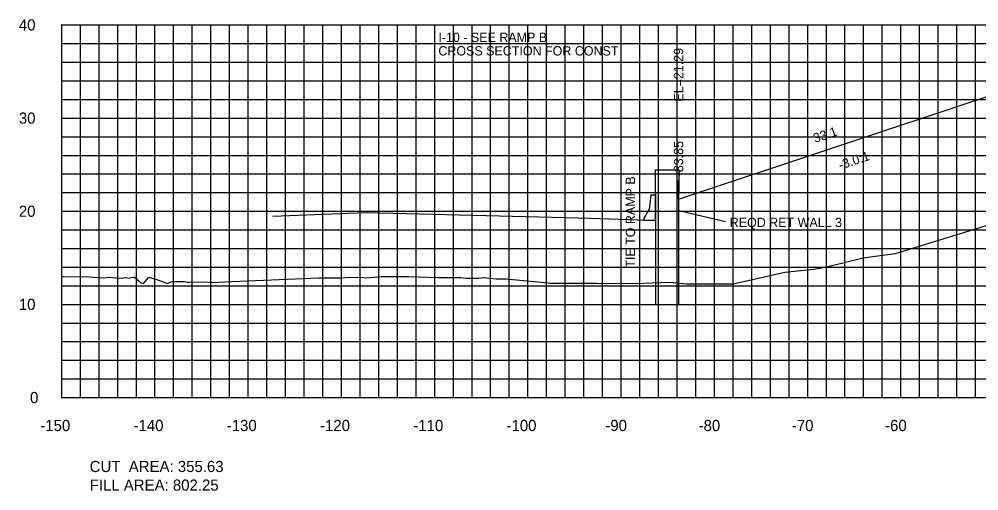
# Model space of a CAD drawing. Extents: x 1800880 to 1818864, y 245271 to 250560.
# Drawn here: x 1807916.4 to 1808019.4, y 250154.4 to 250205 of the extents above; entities that cross this region are included whole.
import ezdxf

# ---------------------------------------------------------------- set-up
doc = ezdxf.new("R2010")
doc.units = 0
for name, color, linetype in [('33', 7, 'Continuous'), ('ANNO-TXT', 7, 'Continuous'), ('CL-CNST', 7, 'Continuous'), ('Default', 7, 'Continuous'), ('DESIGN - DRAINAGE - Bridges', 7, 'Continuous'), ('DRAINAGETXT', 7, 'Continuous'), ('EPTEXT', 7, 'Continuous'), ('Level 37', 7, 'Continuous'), ('Level 46', 7, 'Continuous'), ('Level 62', 7, 'Continuous'), ('SHT-BDR', 7, 'Continuous')]:
    doc.layers.add(name, color=color, linetype=linetype)

msp = doc.modelspace()

# ---------------------------------------------------------------- linework, layer by layer
at = {"layer": 'CL-CNST'}
msp.add_lwpolyline([(1807921, 250177.41), (1807921.23, 250177.42), (1807924.02, 250177.38), (1807924.42, 250177.37), (1807925.5, 250177.29), (1807926.09, 250177.36), (1807926.12, 250177.36), (1807926.15, 250177.36), (1807926.15, 250177.36), (1807926.16, 250177.36), (1807926.77, 250177.27), (1807927.43, 250177.26), (1807927.8, 250177.32), (1807928.29, 250177.26), (1807928.32, 250177.27), (1807928.7, 250177.36), (1807928.82, 250177.35), (1807929.03, 250177.18), (1807929.53, 250176.75), (1807929.76, 250176.66), (1807929.77, 250176.66), (1807930.31, 250177.3), (1807930.44, 250177.32), (1807931.09, 250177.15), (1807931.49, 250176.99), (1807932.33, 250176.67), (1807932.81, 250176.87), (1807934.17, 250176.9), (1807934.45, 250176.8), (1807934.61, 250176.82), (1807935.04, 250176.85), (1807936.72, 250176.82), (1807937.04, 250176.78), (1807937.13, 250176.79), (1807939.25, 250176.88), (1807948.56, 250177.28), (1807949.37, 250177.28), (1807950.16, 250177.28), (1807951.09, 250177.28), (1807951.75, 250177.34), (1807953.41, 250177.32), (1807953.61, 250177.28), (1807954.47, 250177.36), (1807955.25, 250177.43), (1807956.18, 250177.43), (1807957.58, 250177.43), (1807958.2, 250177.42), (1807961.27, 250177.3), (1807963.52, 250177.31), (1807963.79, 250177.31), (1807964.37, 250177.23), (1807965.72, 250177.23), (1807966.33, 250177.3), (1807966.85, 250177.24), (1807967.58, 250177.17), (1807968.61, 250177.17), (1807973.16, 250176.73), (1807973.3, 250176.71), (1807973.41, 250176.71), (1807973.53, 250176.71), (1807973.86, 250176.71), (1807975.82, 250176.71), (1807976.52, 250176.71), (1807977.47, 250176.71), (1807978.36, 250176.71), (1807982.44, 250176.67), (1807986.21, 250176.82), (1807987.98, 250176.64), (1807988.8, 250176.64), (1807990.23, 250176.64), (1807990.57, 250176.64), (1807990.84, 250176.64), (1807993.01, 250176.64), (1807998.55, 250177.89), (1808001.67, 250178.2), (1808002.88, 250178.42), (1808006.95, 250179.43), (1808008.24, 250179.61), (1808010.42, 250179.9), (1808020.17, 250182.91)], dxfattribs=at)
at = {"layer": 'Default'}
msp.add_line((1807984.67, 250183.47), (1807984.67, 250186.14), dxfattribs=at)
msp.add_lwpolyline([(1807984.67, 250186.14), (1807984.17, 250186.14), (1807983.99, 250184.64), (1807983.44, 250183.64), (1807983.42, 250183.47), (1807984.67, 250183.47)], dxfattribs=at)
at = {"layer": 'DESIGN - DRAINAGE - Bridges'}
for p, q in [((1807920.94, 250204.43), (1807921, 250204.43)), ((1807921, 250164.43), (1807921, 250204.43)), ((1807920.94, 250194.43), (1807921, 250194.43)), ((1807920.94, 250184.43), (1807921, 250184.43)), ((1807920.94, 250174.43), (1807921, 250174.43)), ((1807920.94, 250164.43), (1807921, 250164.43)), ((1807921, 250164.43), (1808221, 250164.43)), ((1807921, 250164.37), (1807921, 250164.43)), ((1807931, 250164.37), (1807931, 250164.43)), ((1807941, 250164.37), (1807941, 250164.43)), ((1807951, 250164.37), (1807951, 250164.43)), ((1807961, 250164.37), (1807961, 250164.43)), ((1807971, 250164.37), (1807971, 250164.43)), ((1807981, 250164.37), (1807981, 250164.43)), ((1807991, 250164.37), (1807991, 250164.43)), ((1808001, 250164.37), (1808001, 250164.43)), ((1808011, 250164.37), (1808011, 250164.43))]:
    msp.add_line(p, q, dxfattribs=at)
at = {"layer": 'EPTEXT'}
msp.add_line((1807992.17, 250183.29), (1807987.17, 250184.46), dxfattribs=at)
at = {"layer": 'Level 37'}
msp.add_line((1807987.15, 250185.73), (1807987.15, 250187.73), dxfattribs=at)
at = {"layer": 'Level 46'}
for p, q in [((1807921, 250204.43), (1808221, 250204.43)), ((1807921, 250164.43), (1807921, 250204.43)), ((1807923, 250164.43), (1807923, 250204.43)), ((1807925, 250164.43), (1807925, 250204.43)), ((1807927, 250164.43), (1807927, 250204.43)), ((1807929, 250164.43), (1807929, 250204.43)), ((1807931, 250164.43), (1807931, 250204.43)), ((1807933, 250164.43), (1807933, 250204.43)), ((1807935, 250164.43), (1807935, 250204.43)), ((1807937, 250164.43), (1807937, 250204.43)), ((1807939, 250164.43), (1807939, 250204.43)), ((1807941, 250164.43), (1807941, 250204.43)), ((1807943, 250164.43), (1807943, 250204.43)), ((1807945, 250164.43), (1807945, 250204.43)), ((1807947, 250164.43), (1807947, 250204.43)), ((1807949, 250164.43), (1807949, 250204.43)), ((1807951, 250164.43), (1807951, 250204.43)), ((1807953, 250164.43), (1807953, 250204.43)), ((1807955, 250164.43), (1807955, 250204.43)), ((1807957, 250164.43), (1807957, 250204.43)), ((1807959, 250164.43), (1807959, 250204.43)), ((1807961, 250164.43), (1807961, 250204.43)), ((1807963, 250164.43), (1807963, 250204.43)), ((1807965, 250164.43), (1807965, 250204.43)), ((1807967, 250164.43), (1807967, 250204.43)), ((1807969, 250164.43), (1807969, 250204.43)), ((1807971, 250164.43), (1807971, 250204.43)), ((1807973, 250164.43), (1807973, 250204.43)), ((1807975, 250164.43), (1807975, 250204.43)), ((1807977, 250164.43), (1807977, 250204.43)), ((1807979, 250164.43), (1807979, 250204.43)), ((1807981, 250164.43), (1807981, 250204.43)), ((1807983, 250164.43), (1807983, 250204.43)), ((1807985, 250164.43), (1807985, 250204.43)), ((1807987, 250164.43), (1807987, 250204.43)), ((1807989, 250164.43), (1807989, 250204.43)), ((1807991, 250164.43), (1807991, 250204.43)), ((1807993, 250164.43), (1807993, 250204.43)), ((1807995, 250164.43), (1807995, 250204.43)), ((1807997, 250164.43), (1807997, 250204.43)), ((1807999, 250164.43), (1807999, 250204.43)), ((1808001, 250164.43), (1808001, 250204.43)), ((1808003, 250164.43), (1808003, 250204.43)), ((1808005, 250164.43), (1808005, 250204.43)), ((1808007, 250164.43), (1808007, 250204.43)), ((1808009, 250164.43), (1808009, 250204.43)), ((1808011, 250164.43), (1808011, 250204.43)), ((1808013, 250164.43), (1808013, 250204.43)), ((1808015, 250164.43), (1808015, 250204.43)), ((1808017, 250164.43), (1808017, 250204.43)), ((1808019, 250164.43), (1808019, 250204.43)), ((1807921, 250202.43), (1808221, 250202.43)), ((1807921, 250200.43), (1808221, 250200.43)), ((1807921, 250198.43), (1808221, 250198.43)), ((1807921, 250196.43), (1808221, 250196.43)), ((1807921, 250194.43), (1808221, 250194.43)), ((1807921, 250192.43), (1808221, 250192.43)), ((1807921, 250190.43), (1808221, 250190.43)), ((1807921, 250188.43), (1808221, 250188.43)), ((1807921, 250186.43), (1808221, 250186.43)), ((1807921, 250184.43), (1808221, 250184.43)), ((1807921, 250182.43), (1808221, 250182.43)), ((1807921, 250180.43), (1808221, 250180.43)), ((1807921, 250178.43), (1808221, 250178.43)), ((1807921, 250176.43), (1808221, 250176.43)), ((1807921, 250174.43), (1808221, 250174.43)), ((1807921, 250172.43), (1808221, 250172.43)), ((1807921, 250170.43), (1808221, 250170.43)), ((1807921, 250168.43), (1808221, 250168.43)), ((1807921, 250166.43), (1808221, 250166.43)), ((1807921, 250164.43), (1808221, 250164.43))]:
    msp.add_line(p, q, dxfattribs=at)
at = {"layer": 'Level 62'}
for points in [[(1807987.15, 250185.73), (1808020.25, 250196.76), (1808023.75, 250196.9), (1808025.75, 250196.98), (1808034.68, 250197.34), (1808034.75, 250197.41), (1808035.75, 250197.45), (1808047.75, 250197.45), (1808059.75, 250197.18), (1808069.75, 250196.78), (1808072.25, 250196.81), (1808088.31, 250197.45), (1808100.31, 250197.45), (1808106.36, 250197.32), (1808118.37, 250197.05), (1808119.36, 250197.01), (1808119.44, 250196.94), (1808128.37, 250196.58), (1808130.37, 250196.5), (1808133.87, 250196.36), (1808177.17, 250181.93), (1808181.67, 250181.93)], [(1807943.65, 250183.89), (1807951.77, 250184.23), (1807953.67, 250184.31), (1807973.62, 250183.79), (1807977.72, 250183.68), (1807982.74, 250183.49), (1807984.67, 250183.42)]]:
    msp.add_lwpolyline(points, dxfattribs=at)
for points in [[(1807987.17, 250186.39), (1807984.67, 250186.39), (1807984.67, 250188.89), (1807987.17, 250188.89)], [(1807984.67, 250174.43), (1807987.17, 250174.43), (1807987.17, 250186.39), (1807984.67, 250186.39)]]:
    msp.add_lwpolyline(points, close=True, dxfattribs=at)

# ---------------------------------------------------------------- texts
for s, p in [('-150', (1807918.7, 250160.83)), ('-140', (1807928.7, 250160.83)), ('-130', (1807938.7, 250160.83)), ('-120', (1807948.7, 250160.83)), ('-110', (1807958.7, 250160.83)), ('-100', (1807968.7, 250160.83)), ('-90', (1807979.3, 250160.83)), ('-80', (1807989.3, 250160.83)), ('-70', (1807999.3, 250160.83)), ('-60', (1808009.3, 250160.83))]:
    msp.add_text(s, height=1.2).set_placement(p)
at = {"layer": '33'}
for s, p in [('40', (1807916.4, 250203.83)), ('30', (1807916.4, 250193.83)), ('20', (1807916.4, 250183.83)), ('10', (1807916.4, 250173.83)), ('0', (1807917.6, 250163.83))]:
    msp.add_text(s, height=1.2, dxfattribs=at).set_placement(p)
at = {"layer": 'ANNO-TXT'}
msp.add_text('33.1', height=1, rotation=18.4348, dxfattribs=at).set_placement((1808001.79, 250191.76))
at = {"layer": 'DESIGN - DRAINAGE - Bridges'}
msp.add_text('-', height=0.0001, dxfattribs=at).set_placement((1807921, 250164.43))
at = {"layer": 'DRAINAGETXT'}
for s, p in [('CUT  AREA: 355.63', (1807924, 250156.43)), ('FILL AREA: 802.25', (1807924, 250154.43))]:
    msp.add_text(s, height=1.2, dxfattribs=at).set_placement(p)
at = {"layer": 'EPTEXT'}
for s, p in [('I-10 - SEE RAMP B', (1807961.39, 250202.6)), ('CROSS SECTION FOR CONST ', (1807961.39, 250201.15)), ('REQD RET WALL 3', (1807992.64, 250182.73))]:
    msp.add_text(s, height=1, dxfattribs=at).set_placement(p)
msp.add_text('TIE TO RAMP B', height=1, rotation=90, dxfattribs=at).set_placement((1807982.49, 250178.37))
at = {"layer": 'Level 37'}
msp.add_text('-3.0:1', height=1, rotation=18.4348, dxfattribs=at).set_placement((1808004.49, 250188.87))
at = {"layer": 'SHT-BDR'}
for s, p in [('EL=21.29', (1807987.65, 250196.2)), ('-83.85', (1807987.65, 250188.18))]:
    msp.add_text(s, height=1, rotation=90, dxfattribs=at).set_placement(p)

doc.saveas('drawing.dxf')
